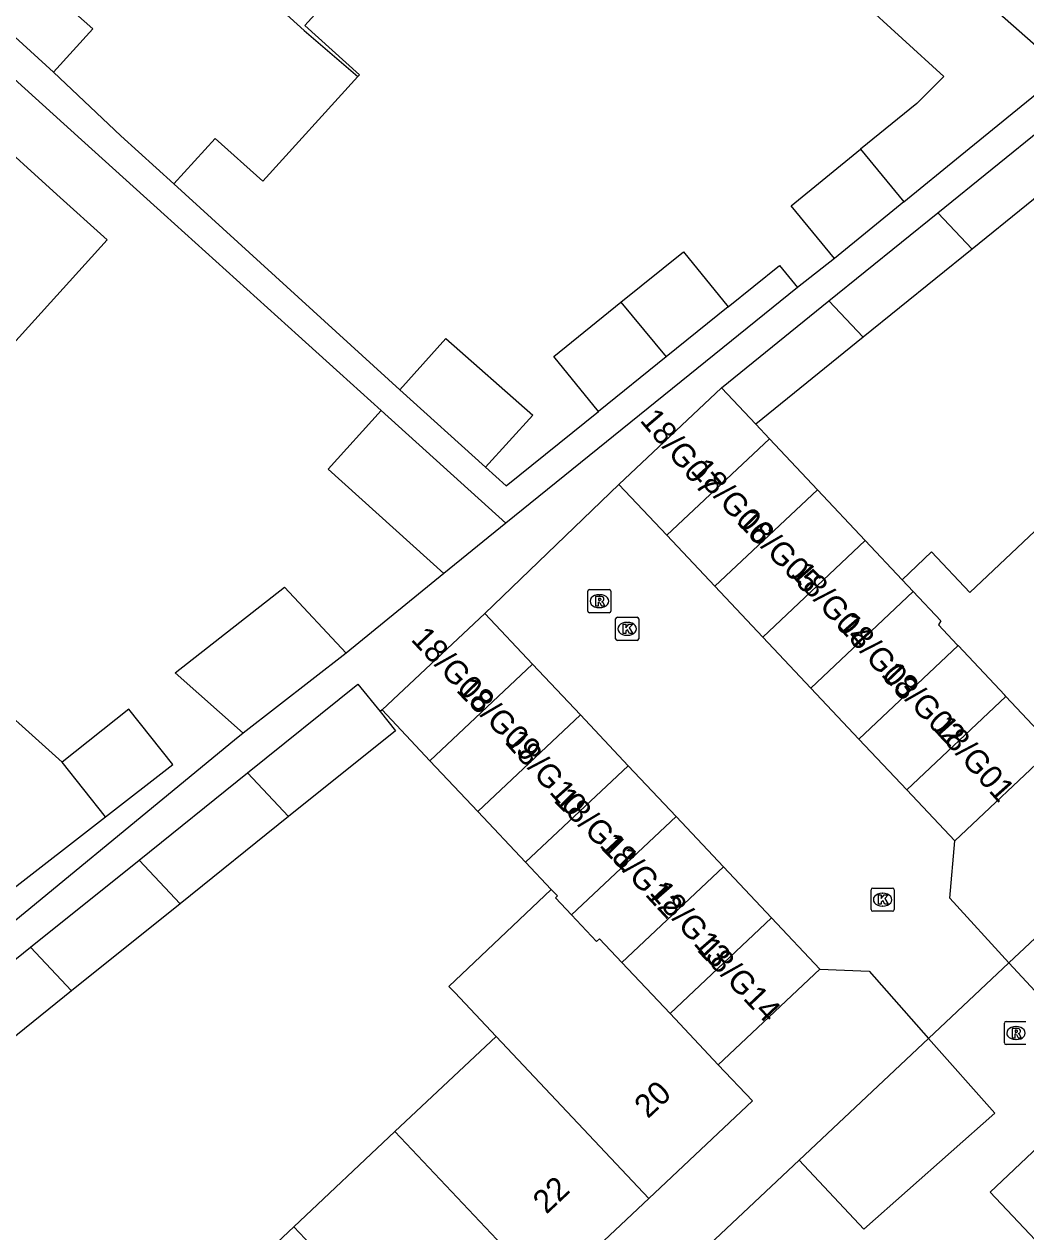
# Model space of a CAD drawing. Extents: x 161882 to 162509, y 381687 to 382379.
# Drawn here: x 162344.1 to 162387.3, y 381825.5 to 381877.6 of the extents above; entities that cross this region are included whole.
import ezdxf

# ---------------------------------------------------------------- set-up
doc = ezdxf.new("R2010")
doc.units = 0
for name, color, linetype in [('IMGEO_Kolk', 7, 'Continuous'), ('IMGEO_Pand', 7, 'Continuous'), ('IMGEO_Pand_nummerreeks', 7, 'Continuous'), ('IMGEO_Parkeervlak_open', 7, 'Continuous'), ('IMGEO_Rijbaan_lokaal_open', 7, 'Continuous'), ('IMGEO_Rioolput', 7, 'Continuous'), ('IMGEO_Voetpad_open', 7, 'Continuous')]:
    doc.layers.add(name, color=color, linetype=linetype)

msp = doc.modelspace()

# ---------------------------------------------------------------- linework, layer by layer
at = {"layer": 'IMGEO_Kolk'}
for p, q in [((162369.628, 381851.084), (162369.628, 381851.936)), ((162369.703, 381852.01), (162370.555, 381852.01)), ((162370.116, 381851.79), (162370.141, 381851.79)), ((162370.629, 381851.936), (162370.629, 381851.084)), ((162370.139, 381851.23), (162370.114, 381851.23)), ((162370.555, 381851.01), (162369.703, 381851.01)), ((162380.66, 381839.385), (162380.66, 381840.237)), ((162380.735, 381840.311), (162381.587, 381840.311)), ((162381.661, 381840.237), (162381.661, 381839.385)), ((162381.148, 381840.091), (162381.173, 381840.091)), ((162381.587, 381839.311), (162380.735, 381839.311)), ((162381.171, 381839.531), (162381.146, 381839.531))]:
    msp.add_line(p, q, dxfattribs=at)
for points in [[(162369.628, 381851.084), (162369.628, 381851.936)], [(162369.703, 381852.01), (162370.555, 381852.01)], [(162369.949, 381851.71), (162370.072, 381851.71), (162370.072, 381851.559), (162370.202, 381851.71), (162370.366, 381851.71), (162370.22, 381851.559), (162370.373, 381851.31), (162370.221, 381851.31), (162370.136, 381851.474), (162370.072, 381851.407), (162370.072, 381851.31), (162369.949, 381851.31), (162369.949, 381851.71)], [(162370.629, 381851.936), (162370.629, 381851.084)], [(162370.555, 381851.01), (162369.703, 381851.01)], [(162380.66, 381839.385), (162380.66, 381840.237)], [(162380.735, 381840.311), (162381.587, 381840.311)], [(162381.661, 381840.237), (162381.661, 381839.385)], [(162380.981, 381840.011), (162381.104, 381840.011), (162381.104, 381839.86), (162381.234, 381840.011), (162381.398, 381840.011), (162381.252, 381839.86), (162381.405, 381839.611), (162381.253, 381839.611), (162381.168, 381839.775), (162381.104, 381839.708), (162381.104, 381839.611), (162380.981, 381839.611), (162380.981, 381840.011)], [(162381.587, 381839.311), (162380.735, 381839.311)]]:
    msp.add_lwpolyline(points, dxfattribs=at)
for centre, start, end in [((162369.705, 381851.934), 91.552, 178.448), ((162369.705, 381851.934), 91.552, 178.448), ((162370.553, 381851.934), 1.552, 88.448), ((162370.553, 381851.934), 1.552, 88.448), ((162369.705, 381851.086), 181.552, 268.448), ((162369.705, 381851.086), 181.552, 268.448), ((162370.553, 381851.086), 271.552, 358.448), ((162370.553, 381851.086), 271.552, 358.448), ((162380.737, 381840.235), 91.552, 178.448), ((162380.737, 381840.235), 91.552, 178.448), ((162381.585, 381840.235), 1.552, 88.448), ((162381.585, 381840.235), 1.552, 88.448), ((162380.737, 381839.387), 181.552, 268.448), ((162380.737, 381839.387), 181.552, 268.448), ((162381.585, 381839.387), 271.552, 358.448), ((162381.585, 381839.387), 271.552, 358.448)]:
    msp.add_arc(centre, 0.0765, start, end, dxfattribs=at)
for centre, major_axis, ratio, start_param, end_param in [((162370.115, 381851.51), (-0.387, 0.002), 0.722429, 4.712389, 7.853982), ((162370.14, 381851.51), (-0.39, 0.002), 0.717154, 1.570796, 4.712389), ((162381.147, 381839.811), (-0.387, 0.002), 0.722429, 4.712389, 7.853982), ((162381.172, 381839.811), (-0.39, 0.002), 0.717154, 1.570796, 4.712389)]:
    msp.add_ellipse(centre, major_axis=major_axis, ratio=ratio, start_param=start_param, end_param=end_param, dxfattribs=at)
at = {"layer": 'IMGEO_Pand'}
for points in [[(162345.341, 381875.564), (162347.04, 381877.433), (162346.296, 381878.101), (162346.059, 381878.316), (162350.154, 381882.823)], [(162350.154, 381882.823), (162356.173, 381877.357), (162358.488, 381875.371)], [(162388.867, 381875.731), (162380.771, 381882.891), (162378.411, 381880.322), (162383.799, 381875.372), (162382.638, 381874.212), (162380.209, 381872.231)], [(162360.067, 381881.846), (162356.207, 381877.583), (162358.558, 381875.448), (162358.488, 381875.371)], [(162382.076, 381869.96), (162384.505, 381871.941), (162389.004, 381875.61), (162388.867, 381875.731)], [(162350.544, 381870.731), (162348.249, 381872.815), (162345.341, 381875.564)], [(162358.488, 381875.371), (162354.382, 381870.851), (162352.329, 381872.696), (162350.544, 381870.731)], [(162337.705, 381869.126), (162341.782, 381873.637), (162342.442, 381873.04), (162345.491, 381870.284), (162347.661, 381868.323), (162343.586, 381863.815)], [(162383.54, 381869.489), (162388.233, 381873.29)], [(162379.079, 381867.516), (162377.213, 381869.787), (162380.209, 381872.231)], [(162380.209, 381872.231), (162382.076, 381869.96)], [(162389.716, 381871.717), (162385.022, 381867.917)], [(162382.076, 381869.96), (162379.079, 381867.516)], [(162378.844, 381865.687), (162383.54, 381869.489)], [(162385.022, 381867.917), (162383.54, 381869.489)], [(162385.022, 381867.917), (162380.326, 381864.115)], [(162369.857, 381865.619), (162372.561, 381867.803), (162374.485, 381865.419)], [(162368.889, 381860.901), (162366.965, 381863.284), (162369.857, 381865.619)], [(162369.857, 381865.619), (162371.811, 381863.261)], [(162374.485, 381865.419), (162371.811, 381863.261)], [(162374.196, 381861.923), (162378.844, 381865.687)], [(162380.326, 381864.115), (162378.844, 381865.687)], [(162360.3, 381861.84), (162362.297, 381864.051), (162366.048, 381860.746), (162364.011, 381858.49)], [(162380.326, 381864.115), (162375.677, 381860.351)], [(162371.811, 381863.261), (162368.889, 381860.901)], [(162364.011, 381858.49), (162360.3, 381861.84)], [(162369.767, 381857.752), (162374.196, 381861.923)], [(162375.677, 381860.351), (162374.196, 381861.923)], [(162362.211, 381853.895), (162357.206, 381858.415), (162359.495, 381860.949)], [(162359.495, 381860.949), (162364.887, 381856.08)], [(162376.269, 381859.723), (162375.677, 381860.351)], [(162371.839, 381855.551), (162376.269, 381859.723)], [(162378.341, 381857.522), (162376.269, 381859.723)], [(162371.839, 381855.551), (162369.767, 381857.752)], [(162378.341, 381857.522), (162373.912, 381853.351)], [(162380.413, 381855.321), (162378.341, 381857.522)], [(162364.887, 381856.08), (162362.211, 381853.895)], [(162382.003, 381853.632), (162383.277, 381854.832), (162384.923, 381853.086), (162387.997, 381855.982)], [(162373.912, 381853.351), (162371.839, 381855.551)], [(162375.984, 381851.15), (162380.413, 381855.321)], [(162380.413, 381855.321), (162382.003, 381853.632)], [(162353.543, 381847.003), (162350.598, 381849.61), (162355.321, 381853.31), (162357.989, 381850.459)], [(162375.984, 381851.15), (162373.912, 381853.351)], [(162382.485, 381853.121), (162382.003, 381853.632)], [(162378.057, 381848.95), (162382.485, 381853.121)], [(162382.485, 381853.121), (162383.675, 381851.86), (162383.572, 381851.684), (162384.385, 381850.821), (162384.417, 381850.787)], [(162359.541, 381848.005), (162363.974, 381852.179)], [(162363.974, 381852.179), (162366.04, 381849.985)], [(162378.057, 381848.95), (162375.984, 381851.15)], [(162384.417, 381850.787), (162380.129, 381846.749)], [(162386.49, 381848.587), (162386.439, 381848.641), (162384.417, 381850.787)], [(162357.989, 381850.459), (162353.543, 381847.003)], [(162366.04, 381849.985), (162361.607, 381845.811)], [(162366.04, 381849.985), (162368.105, 381847.792)], [(162345.728, 381845.749), (162341.835, 381849.242), (162338.218, 381845.23)], [(162353.73, 381845.286), (162358.498, 381849.12), (162359.452, 381847.933)], [(162380.129, 381846.749), (162378.057, 381848.95)], [(162386.49, 381848.587), (162382.202, 381844.549)], [(162388.563, 381846.387), (162386.49, 381848.587)], [(162347.592, 381843.394), (162350.496, 381845.651), (162348.6, 381848.045), (162345.728, 381845.749)], [(162359.452, 381847.933), (162360.114, 381847.11), (162355.504, 381843.404)], [(162361.607, 381845.811), (162359.541, 381848.005)], [(162363.673, 381843.618), (162368.105, 381847.792)], [(162368.105, 381847.792), (162370.171, 381845.598)], [(162382.202, 381844.549), (162380.129, 381846.749)], [(162384.274, 381842.348), (162388.563, 381846.387)], [(162347.592, 381843.394), (162345.728, 381845.749)], [(162363.673, 381843.618), (162361.607, 381845.811)], [(162370.171, 381845.598), (162365.739, 381841.424)], [(162372.237, 381843.405), (162370.171, 381845.598)], [(162349.043, 381841.518), (162353.73, 381845.286)], [(162353.73, 381845.286), (162355.504, 381843.404)], [(162384.274, 381842.348), (162382.202, 381844.549)], [(162343.181, 381840.056), (162343.385, 381840.124), (162347.592, 381843.394)], [(162355.504, 381843.404), (162350.817, 381839.636)], [(162365.739, 381841.424), (162363.673, 381843.618)], [(162367.723, 381839.152), (162372.237, 381843.405)], [(162372.237, 381843.405), (162374.285, 381841.229)], [(162344.356, 381837.75), (162349.043, 381841.518)], [(162350.817, 381839.636), (162349.043, 381841.518)], [(162365.739, 381841.424), (162366.847, 381840.247)], [(162374.285, 381841.229), (162369.896, 381837.094)], [(162374.285, 381841.229), (162376.367, 381839.019)], [(162366.847, 381840.247), (162362.428, 381836.059), (162362.678, 381835.792), (162364.461, 381833.9)], [(162366.847, 381840.247), (162367.11, 381839.968), (162367.028, 381839.892), (162367.723, 381839.152)], [(162350.817, 381839.636), (162346.13, 381835.868)], [(162369.896, 381837.094), (162368.93, 381838.118), (162368.805, 381838.001), (162367.723, 381839.152)], [(162371.978, 381834.886), (162376.367, 381839.019)], [(162376.367, 381839.019), (162378.448, 381836.809)], [(162339.67, 381833.983), (162344.356, 381837.75)], [(162344.356, 381837.75), (162346.13, 381835.868)], [(162371.978, 381834.886), (162369.896, 381837.094)], [(162374.061, 381832.677), (162378.448, 381836.809)], [(162346.13, 381835.868), (162341.444, 381832.1)], [(162374.061, 381832.677), (162371.978, 381834.886)], [(162360.097, 381829.79), (162364.461, 381833.9)], [(162364.461, 381833.9), (162371.061, 381826.897)], [(162371.061, 381826.897), (162375.536, 381831.111), (162374.061, 381832.677)], [(162355.733, 381825.68), (162360.097, 381829.79)], [(162366.697, 381822.787), (162360.097, 381829.79)], [(162366.697, 381822.787), (162371.061, 381826.897)], [(162351.368, 381821.57), (162355.733, 381825.68)], [(162355.733, 381825.68), (162362.333, 381818.677)]]:
    msp.add_lwpolyline(points, dxfattribs=at)
at = {"layer": 'IMGEO_Parkeervlak_open'}
for points in [[(162392.054, 381842.176), (162386.615, 381837.08)], [(162383.149, 381833.811), (162377.552, 381828.547)]]:
    msp.add_lwpolyline(points, dxfattribs=at)
at = {"layer": 'IMGEO_Rijbaan_lokaal_open'}
for points in [[(162363.974, 381852.179), (162369.767, 381857.752)], [(162386.615, 381837.08), (162384.06, 381839.873), (162384.274, 381842.348)], [(162392.054, 381842.176), (162395.155, 381838.906), (162389.619, 381833.842), (162386.615, 381837.08)], [(162386.615, 381837.08), (162383.149, 381833.811)], [(162378.448, 381836.809), (162380.574, 381836.724), (162383.149, 381833.811)], [(162383.149, 381833.811), (162386.007, 381830.578), (162380.347, 381825.575), (162377.552, 381828.547)], [(162385.812, 381827.169), (162387.891, 381829.142), (162389.846, 381827.068), (162387.75, 381825.11), (162385.812, 381827.169)], [(162377.552, 381828.547), (162340.037, 381793.265)]]:
    msp.add_lwpolyline(points, dxfattribs=at)
at = {"layer": 'IMGEO_Rioolput'}
for p, q in [((162368.426, 381852.28), (162368.426, 381853.132)), ((162368.501, 381853.206), (162369.353, 381853.206)), ((162368.914, 381852.986), (162368.939, 381852.986)), ((162369.427, 381853.132), (162369.427, 381852.28)), ((162369.353, 381852.206), (162368.501, 381852.206)), ((162368.937, 381852.426), (162368.912, 381852.426)), ((162386.42, 381833.62), (162386.42, 381834.472)), ((162386.495, 381834.546), (162387.347, 381834.546)), ((162386.908, 381834.326), (162386.933, 381834.326)), ((162387.347, 381833.546), (162386.495, 381833.546)), ((162386.931, 381833.766), (162386.906, 381833.766))]:
    msp.add_line(p, q, dxfattribs=at)
for points in [[(162368.426, 381852.28), (162368.426, 381853.132)], [(162368.501, 381853.206), (162369.353, 381853.206)], [(162369.015, 381852.904), (162368.763, 381852.906), (162368.763, 381852.506)], [(162368.941, 381852.825), (162368.887, 381852.825), (162368.887, 381852.744)], [(162368.887, 381852.744), (162368.939, 381852.744)], [(162369.427, 381853.132), (162369.427, 381852.28)], [(162369.353, 381852.206), (162368.501, 381852.206)], [(162368.763, 381852.506), (162368.887, 381852.506), (162368.887, 381852.668), (162368.898, 381852.668)], [(162368.945, 381852.639), (162369.016, 381852.506), (162369.156, 381852.506), (162369.091, 381852.632)], [(162386.42, 381833.62), (162386.42, 381834.472)], [(162386.495, 381834.546), (162387.347, 381834.546)], [(162387.009, 381834.244), (162386.757, 381834.246), (162386.757, 381833.846)], [(162386.757, 381833.846), (162386.881, 381833.846), (162386.881, 381834.008), (162386.892, 381834.008)], [(162386.935, 381834.165), (162386.881, 381834.165), (162386.881, 381834.084)], [(162386.881, 381834.084), (162386.933, 381834.084)], [(162386.939, 381833.979), (162387.01, 381833.846), (162387.15, 381833.846), (162387.085, 381833.972)], [(162387.347, 381833.546), (162386.495, 381833.546)]]:
    msp.add_lwpolyline(points, dxfattribs=at)
for centre, radius, start, end in [((162368.503, 381853.13), 0.0765, 91.552, 178.448), ((162368.503, 381853.13), 0.0765, 91.552, 178.448), ((162368.923, 381852.933), 0.19, 274.7715, 282.9687), ((162368.947, 381852.729), 0.0964, 77.0061, 93.1865), ((162368.961, 381852.786), 0.0378, 276.6634, 79.6772), ((162369.014, 381852.794), 0.109, 350.3612, 89.416), ((162369.012, 381852.794), 0.112, 277.5842, 350.9817), ((162369.351, 381853.13), 0.0765, 1.552, 88.448), ((162369.351, 381853.13), 0.0765, 1.552, 88.448), ((162368.503, 381852.282), 0.0765, 181.552, 268.448), ((162368.503, 381852.282), 0.0765, 181.552, 268.448), ((162368.897, 381852.615), 0.0533, 26.0293, 88.6989), ((162368.996, 381852.579), 0.108, 29.5134, 73.7905), ((162369.351, 381852.282), 0.0765, 271.552, 358.448), ((162369.351, 381852.282), 0.0765, 271.552, 358.448), ((162386.497, 381834.47), 0.0765, 91.552, 178.448), ((162386.497, 381834.47), 0.0765, 91.552, 178.448), ((162386.891, 381833.955), 0.0533, 26.0293, 88.6989), ((162386.917, 381834.273), 0.19, 274.7715, 282.9687), ((162386.941, 381834.069), 0.0964, 77.0061, 93.1865), ((162386.955, 381834.126), 0.0378, 276.6634, 79.6772), ((162387.008, 381834.134), 0.109, 350.3612, 89.416), ((162387.006, 381834.134), 0.112, 277.5842, 350.9817), ((162386.99, 381833.919), 0.108, 29.5134, 73.7905), ((162386.497, 381833.622), 0.0765, 181.552, 268.448), ((162386.497, 381833.622), 0.0765, 181.552, 268.448)]:
    msp.add_arc(centre, radius, start, end, dxfattribs=at)
for centre, major_axis, ratio, start_param, end_param in [((162368.913, 381852.706), (-0.387, 0.002), 0.722429, 4.712389, 7.853982), ((162368.938, 381852.706), (-0.39, 0.002), 0.717154, 1.570796, 4.712389), ((162386.907, 381834.046), (-0.387, 0.002), 0.722429, 4.712389, 7.853982), ((162386.932, 381834.046), (-0.39, 0.002), 0.717154, 1.570796, 4.712389)]:
    msp.add_ellipse(centre, major_axis=major_axis, ratio=ratio, start_param=start_param, end_param=end_param, dxfattribs=at)
at = {"layer": 'IMGEO_Voetpad_open'}
for points in [[(162341.358, 381879.213), (162345.341, 381875.564)], [(162359.495, 381860.949), (162346.556, 381872.633), (162340.416, 381878.177)], [(162350.544, 381870.731), (162360.3, 381861.84)], [(162379.079, 381867.516), (162377.479, 381866.261)], [(162374.485, 381865.419), (162376.709, 381867.214), (162377.479, 381866.261)], [(162377.479, 381866.261), (162364.887, 381856.08)], [(162364.011, 381858.49), (162364.905, 381857.683), (162368.889, 381860.901)], [(162362.211, 381853.895), (162357.989, 381850.459)], [(162359.541, 381848.005), (162359.452, 381847.933)], [(162353.543, 381847.003), (162353.161, 381846.707), (162328.871, 381826.707)]]:
    msp.add_lwpolyline(points, dxfattribs=at)

# ---------------------------------------------------------------- texts
at = {"layer": 'IMGEO_Pand_nummerreeks'}
for s, rotation, p in [('18/G07', 310.3417, (162370.644, 381860.503)), ('18/G06', 312.117, (162372.829, 381858.326)), ('18/G05', 314.1931, (162374.824, 381856.111)), ('18/G04', 311.4762, (162377.153, 381853.875)), ('18/G03', 311.2413, (162379.163, 381851.649)), ('18/G08', 313.2643, (162360.747, 381851.03)), ('18/G02', 313.7636, (162381.062, 381849.517)), ('18/G09', 314.5692, (162362.705, 381848.828)), ('18/G01', 311.7295, (162383.285, 381847.223)), ('18/G10', 311.6822, (162364.802, 381846.608)), ('18/G11', 314.9999, (162366.916, 381844.074)), ('18/G12', 312.847, (162368.895, 381842.138)), ('18/G13', 310.9717, (162371.059, 381840.094)), ('18/G14', 313.3634, (162373.106, 381837.628)), ('20', 43.2812, (162371.019, 381830.319)), ('22', 43.2813, (162366.635, 381826.19))]:
    msp.add_text(s, height=1, rotation=rotation, dxfattribs=at).set_placement(p)

doc.saveas('drawing.dxf')
